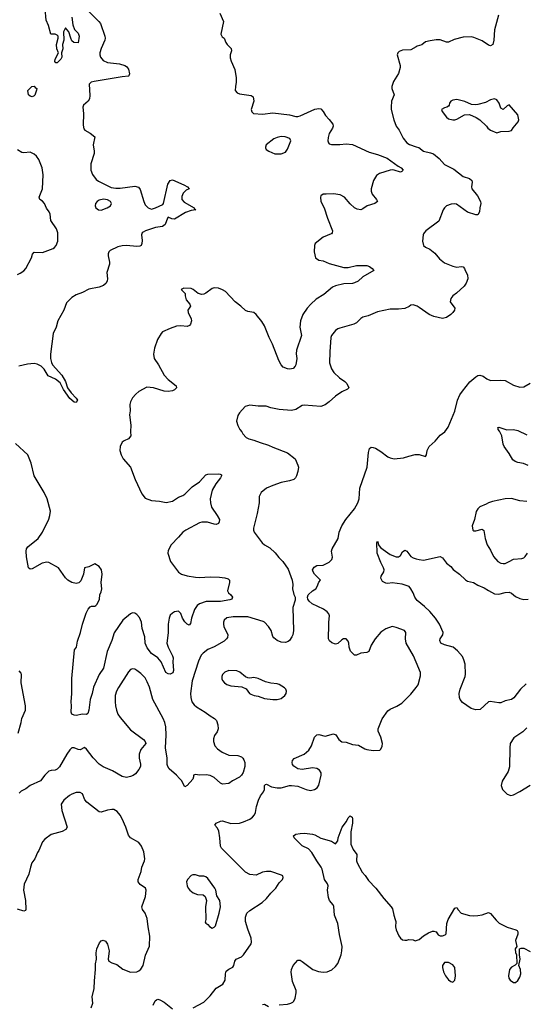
# Model space of a CAD drawing. Header units: inches. Extents: x 1473912 to 1647258, y 640388 to 773423.
# Tile 364 of 420: x 1586211 to 1591043, y 672639 to 682047. Entities that reach past the tile are written whole.
import ezdxf

# ---------------------------------------------------------------- set-up
doc = ezdxf.new("R2010")
doc.units = ezdxf.units.IN
doc.header["$MEASUREMENT"] = 0
for name, color, linetype in [('B5687', 7, 'Continuous'), ('B5688', 7, 'Continuous'), ('B5697', 7, 'Continuous'), ('B5698', 7, 'Continuous')]:
    doc.layers.add(name, color=color, linetype=linetype)

msp = doc.modelspace()

# ---------------------------------------------------------------- linework, layer by layer
at = {"layer": 'B5687', "color": 5}
for points, elevation in [([(1589187.8, 680000), (1589111.3, 679970), (1589036, 679910), (1589026.8, 679890), (1589024.7, 679830), (1589038, 679770), (1589070.5, 679750.5), (1589110, 679742.6), (1589170, 679717.8), (1589310, 679679.7), (1589350, 679677.8), (1589430, 679699.4), (1589530, 679698.3), (1589554.9, 679690), (1589580.5, 679670), (1589594.8, 679650), (1589490.3, 679590), (1589446, 679550), (1589410, 679531.9), (1589390, 679525), (1589310, 679521.7), (1589230, 679502.5), (1589199.5, 679490), (1589118, 679422), (1589043, 679377), (1588992.4, 679330), (1588957.6, 679290), (1588917, 679230), (1588896, 679170), (1588887.6, 679110), (1588904.2, 679030), (1588856.5, 678890), (1588854.2, 678854.2), (1588859.3, 678810), (1588850.5, 678749.5), (1588844.9, 678735.1), (1588825.2, 678714.8), (1588792.8, 678707.2), (1588770, 678709.7), (1588730, 678728.2), (1588708.2, 678748.2), (1588686, 678790), (1588627.4, 678947.4), (1588594.2, 679010), (1588550, 679122), (1588524.1, 679164.1), (1588469.4, 679230), (1588448, 679248), (1588390, 679257.7), (1588367.9, 679267.9), (1588325.6, 679310), (1588270, 679351.1), (1588176.9, 679450), (1588150, 679467.1), (1588110, 679483.1), (1588070, 679485.1), (1588050, 679477.6), (1587990, 679433.6), (1587970, 679422.9), (1587950, 679420.7), (1587915.3, 679430), (1587870, 679469), (1587850, 679477.2), (1587779.6, 679480.4), (1587754, 679470), (1587791.6, 679431.6), (1587791.3, 679408.7), (1587802, 679370), (1587837.3, 679330), (1587842.8, 679310), (1587818, 679270), (1587820.4, 679250), (1587850.3, 679190), (1587851.6, 679170), (1587842, 679138), (1587833.7, 679126.3), (1587810, 679115.5), (1587750, 679122.9), (1587710, 679117.5), (1587650, 679097.8), (1587576.8, 679063.2), (1587564, 679050), (1587528.9, 678990), (1587498.3, 678910), (1587490.3, 678850.3), (1587494.9, 678810), (1587536.5, 678750), (1587592.9, 678650), (1587629.3, 678609.3), (1587706.8, 678550), (1587710.8, 678530), (1587691, 678510), (1587670, 678499.6), (1587630, 678494.7), (1587590, 678498), (1587489.7, 678529.7), (1587425.1, 678534.9), (1587350, 678494.3), (1587319.3, 678470), (1587290, 678432.3), (1587270, 678395.1), (1587263.6, 678370), (1587265.3, 678310), (1587260.3, 678270), (1587273, 678173), (1587270.3, 678110.3), (1587274, 678070), (1587250, 678041.6), (1587210, 678023.6), (1587190, 678009.3), (1587170.4, 677970), (1587168.8, 677930), (1587179.5, 677890), (1587199.5, 677850), (1587270.2, 677770.2), (1587314.2, 677654.2), (1587377.3, 677517.3), (1587410, 677474.9), (1587470, 677453.1), (1587547.1, 677447.1), (1587610, 677434.4), (1587670, 677446.4), (1587730, 677485.3), (1587770, 677499.5), (1587787.9, 677512.1), (1587857.7, 677582.3), (1587930, 677630.5), (1587990, 677697.3), (1588010, 677703), (1588107.1, 677707.1), (1588126, 677706), (1588138, 677698), (1588141, 677690), (1588130.6, 677670), (1588086.6, 677613.4), (1588051.8, 677550), (1588032, 677470), (1588033.7, 677430), (1588043.1, 677390), (1588098.4, 677310), (1588119.3, 677270), (1588118, 677250), (1588110, 677234), (1588090, 677224.5), (1588070, 677225.1), (1588005.9, 677245.9), (1587950, 677245.7), (1587930, 677240.4), (1587797.1, 677170), (1587768.7, 677150), (1587730, 677102.7), (1587659.1, 677030), (1587630, 676975.3), (1587626, 676950), (1587650.7, 676870), (1587728.5, 676768.5), (1587758, 676750), (1587810, 676733), (1587890, 676720.5), (1587930, 676718.4), (1588030, 676723.7), (1588119, 676719), (1588170, 676714.9), (1588204.1, 676704.1), (1588215.5, 676690), (1588217.1, 676670), (1588195.5, 676590), (1588207.7, 676570), (1588230.2, 676550.2), (1588243.8, 676530), (1588239.1, 676510), (1588217.6, 676502.4), (1588130, 676489), (1587992.5, 676487.5), (1587930, 676466.6), (1587907.4, 676450), (1587881.5, 676410), (1587851.3, 676330), (1587842.4, 676277.6), (1587830, 676262.9), (1587810, 676271.6), (1587790, 676293.3), (1587767.6, 676330), (1587750, 676372.7), (1587730, 676395.1), (1587690, 676389.6), (1587670, 676377.6), (1587650, 676356.2), (1587638.9, 676330), (1587629.3, 676270.7), (1587628.3, 676188.3), (1587617.5, 676090), (1587630.1, 676050.1), (1587671.5, 675970), (1587676.5, 675950), (1587672.8, 675910), (1587680.3, 675830), (1587672.8, 675807.2), (1587650, 675794), (1587630, 675796.4), (1587608, 675810), (1587562.4, 675910), (1587529.6, 675950), (1587469.6, 675990), (1587430, 676044.5), (1587411.1, 676090), (1587406.6, 676150), (1587381.3, 676230), (1587376.4, 676290), (1587355.9, 676335.9), (1587330, 676364.5), (1587310, 676377), (1587290, 676379.5), (1587270, 676369.5), (1587195.8, 676310), (1587112.2, 676187.8), (1587090, 676115.1), (1587047.3, 676010), (1587010.2, 675850), (1586971.3, 675790), (1586915.5, 675670), (1586902.8, 675610), (1586883.7, 675550), (1586871.7, 675448.3), (1586862.5, 675417.5), (1586850.6, 675409.4), (1586810, 675409.7), (1586750, 675398.7), (1586730, 675400.5), (1586710, 675409.6), (1586702.6, 675430), (1586706, 675490), (1586701.3, 675530), (1586709.7, 675610), (1586709.6, 675750.4), (1586735.3, 676024.7), (1586752.7, 676050), (1586763.7, 676110), (1586792.2, 676190), (1586809.8, 676270.2), (1586844.8, 676375.2), (1586865.5, 676414.5), (1586884.6, 676435.4), (1586898.3, 676441.7), (1586930, 676444.6), (1586938.4, 676450), (1586950, 676463), (1586973.7, 676510), (1586978, 676550), (1586990, 676578.8), (1586996.4, 676610), (1586989.7, 676670), (1586999.6, 676750), (1586991.8, 676790), (1586970, 676822.7), (1586930, 676849.2), (1586870, 676819), (1586831.1, 676808.9), (1586820.4, 676750), (1586794.9, 676685.1), (1586774.9, 676665.1), (1586750, 676660.4), (1586710, 676669.8), (1586671.5, 676690), (1586650, 676713), (1586580.9, 676810), (1586490, 676859.1), (1586470, 676864.4), (1586425.3, 676854.7), (1586330, 676800.7), (1586310, 676798), (1586296, 676810), (1586274.5, 676914.5), (1586271.3, 676968.7), (1586276.9, 676990), (1586289.8, 677010.2), (1586386, 677090), (1586429.7, 677150), (1586490, 677274.8), (1586500.4, 677310), (1586504, 677350), (1586473.6, 677470), (1586444.7, 677530), (1586347.6, 677687.6), (1586320.5, 677810), (1586287, 677890), (1586170, 677996.2)], 720), ([(1586190, 679613), (1586215.9, 679624.1), (1586251.6, 679648.4), (1586269.9, 679670.1), (1586322.3, 679770), (1586333.4, 679806.6), (1586350, 679825.5), (1586430, 679823.2), (1586530, 679862.3), (1586543.5, 679870), (1586559.8, 679890), (1586573.8, 679930), (1586574.5, 680000)], 680), ([(1587377.7, 680000), (1587375.2, 679990), (1587382, 679938), (1587379.1, 679910), (1587370.2, 679889.8), (1587357.6, 679882.4), (1587330, 679880.7), (1587230, 679889.6), (1587190, 679886.7), (1587150, 679877), (1587076.8, 679843.2), (1587063.3, 679830), (1587055.6, 679810), (1587055.4, 679790), (1587068.8, 679730), (1587068.3, 679710), (1587043, 679630), (1587048.9, 679570), (1587047.4, 679552.6), (1587038, 679530), (1587011.3, 679508.7), (1586970, 679491.2), (1586870, 679471.3), (1586810, 679439.7), (1586750, 679419.6), (1586710, 679391.8), (1586658.7, 679341.3), (1586633.7, 679270), (1586575.6, 679170), (1586558.4, 679110), (1586531.6, 679050), (1586505.4, 678850), (1586505.4, 678810), (1586514.8, 678770), (1586525, 678750), (1586612.7, 678650), (1586649.2, 678590), (1586669, 678529), (1586701.4, 678481.4), (1586750.3, 678430), (1586762, 678410), (1586750.4, 678389.6), (1586730, 678392.7), (1586690, 678428), (1586630, 678513.3), (1586596.8, 678576.8), (1586552.3, 678612.3), (1586484.3, 678644.3), (1586446.2, 678706.2), (1586416, 678736), (1586376.7, 678756.7), (1586350, 678762.2), (1586284, 678756), (1586203.5, 678736.5)], 680), ([(1590000, 679312.3), (1589970, 679320.9), (1589950, 679318), (1589933.7, 679306.3), (1589890, 679287.8), (1589830, 679279.6), (1589750, 679279.6), (1589630, 679254.5), (1589541.1, 679218.9), (1589490, 679206), (1589470, 679193.2), (1589428.4, 679151.6), (1589403.1, 679136.9), (1589270, 679099.6), (1589250, 679091.6), (1589230, 679076.2), (1589192.2, 679030), (1589185.3, 679010), (1589173.7, 678873.7), (1589172.8, 678767.2), (1589192, 678710), (1589214.5, 678674.5), (1589266, 678626), (1589318, 678590), (1589336, 678570), (1589356.3, 678530), (1589344.7, 678515.3), (1589289.2, 678490.8), (1589230, 678451.2), (1589170, 678396.3), (1589130, 678368.2), (1589089.7, 678349.7), (1588930, 678365.1), (1588910, 678359.5), (1588850, 678322.4), (1588810, 678313.3), (1588690, 678323.6), (1588610, 678339.6), (1588565.8, 678354.2), (1588490, 678355.1), (1588410, 678363.7), (1588366, 678350), (1588311.3, 678290), (1588295.3, 678264.7), (1588284, 678210), (1588296, 678170), (1588316, 678130), (1588334.8, 678110), (1588342.8, 678090), (1588374.6, 678054.6), (1588400.9, 678040.9), (1588450, 678030.5), (1588507.6, 678007.6), (1588590, 677983.1), (1588630, 677962.4), (1588770, 677907.7), (1588844, 677850), (1588870.4, 677790), (1588874.9, 677770), (1588870.4, 677730), (1588856.4, 677690), (1588845.5, 677670), (1588830, 677654.5), (1588790, 677641.3), (1588710, 677624.5), (1588630, 677596.9), (1588570, 677569.5), (1588519.1, 677530), (1588500.5, 677490), (1588498.4, 677430), (1588481.5, 677330), (1588444.9, 677190), (1588445.3, 677170), (1588452.4, 677150), (1588529.1, 677049.1), (1588550, 677030.4), (1588600.6, 677000.6), (1588653.8, 676953.8), (1588688.2, 676908.2), (1588726.4, 676870), (1588775.8, 676795.8), (1588816.3, 676690), (1588820.7, 676650), (1588818.8, 676610), (1588830, 676554), (1588842, 676530), (1588842, 676502), (1588822, 676430), (1588826, 676210), (1588820.5, 676170), (1588813, 676150), (1588790, 676114), (1588775.2, 676104.8), (1588750, 676097), (1588710, 676099.6), (1588670, 676115.6), (1588640.1, 676140.1), (1588630, 676154), (1588612.8, 676210), (1588590, 676249.4), (1588550, 676289.5), (1588536.2, 676296.2), (1588390, 676340.3), (1588250, 676341.8), (1588190, 676330.9), (1588166, 676310), (1588159, 676290), (1588158.5, 676270), (1588162, 676250), (1588199.6, 676170), (1588196.7, 676143.3), (1588188.5, 676130), (1588164.4, 676110), (1588070, 676055.3), (1588010, 676028.3), (1587964.5, 675995.5), (1587945, 675975), (1587920.8, 675919.2), (1587860.2, 675730), (1587844, 675610), (1587844.9, 675570), (1587857.4, 675530), (1587879.2, 675499.2), (1587900.4, 675480.4), (1587984.9, 675430), (1588030, 675394), (1588071.3, 675371.3), (1588090.3, 675350), (1588104.6, 675310), (1588108.7, 675270), (1588098, 675242), (1588072.2, 675207.8), (1588063.4, 675176.6), (1588062.4, 675150), (1588077.1, 675110), (1588100.5, 675080.5), (1588146.6, 675046.6), (1588210, 675020.7), (1588296.3, 675016.3), (1588330, 675004.7), (1588344.7, 674990), (1588354.4, 674974.4), (1588361, 674950), (1588361, 674910), (1588346.4, 674853.6), (1588330.7, 674829.3), (1588310.6, 674809.4), (1588245.2, 674774.8), (1588210, 674749.2), (1588150, 674741.2), (1588130, 674752.7), (1588070, 674804.5), (1588030, 674825.1), (1587991.5, 674831.5), (1587929.3, 674829.3), (1587890, 674834), (1587872, 674828), (1587872, 674812), (1587864.7, 674790), (1587810, 674729.2), (1587790, 674715.3), (1587755.8, 674775.8), (1587738, 674798), (1587709.7, 674829.7), (1587639.5, 674890), (1587627.3, 674910), (1587621.6, 674930), (1587619.7, 674990), (1587603.6, 675090), (1587611.3, 675210), (1587607.2, 675290), (1587599.2, 675330), (1587583.1, 675370), (1587482.6, 675550), (1587451.1, 675670), (1587430, 675721.3), (1587410, 675756.9), (1587370, 675799.1), (1587330, 675829.7), (1587310, 675840.7), (1587290, 675844.5), (1587270, 675838), (1587250, 675816), (1587154.4, 675665.6), (1587136.5, 675630), (1587123.6, 675590), (1587122.4, 675530), (1587126, 675490), (1587135.8, 675450), (1587150.2, 675410.2), (1587170, 675378.4), (1587270, 675261.1), (1587394.8, 675170), (1587411, 675150), (1587416, 675130), (1587367.7, 675072.3), (1587354, 675030), (1587353.7, 674990), (1587366.2, 674933.8), (1587364.9, 674910), (1587350, 674880.9), (1587318.2, 674841.8), (1587295.4, 674824.6), (1587270, 674815.1), (1587230, 674807.6), (1587190, 674817), (1587098, 674870), (1587010, 674908.3), (1586970, 674933.3), (1586914.1, 674994.1), (1586850, 675077), (1586830, 675092), (1586788.2, 675071.8), (1586770, 675073), (1586730, 675088.3), (1586710, 675088), (1586690, 675069.6), (1586660.2, 675030), (1586591.4, 674908.6), (1586570, 674884.7), (1586550, 674875.8), (1586510, 674873.5), (1586490, 674866.4), (1586450, 674828.4), (1586410, 674775.1), (1586310, 674731.1), (1586270, 674696.4), (1586224.3, 674675.7), (1586204.8, 674655.2)], 740), ([(1590000, 675907.4), (1589973.3, 675970), (1589903.6, 676090), (1589898.4, 676130), (1589900.9, 676190), (1589889.5, 676209.5), (1589810, 676239.5), (1589770, 676249.5), (1589710, 676227.8), (1589663.7, 676196.3), (1589609.2, 676130.8), (1589570.4, 676070), (1589546.8, 676010), (1589530, 676000.7), (1589470, 675993.6), (1589430, 675975.1), (1589410, 675976), (1589372.8, 676012.8), (1589360.5, 676050), (1589357.4, 676090), (1589351.2, 676110), (1589332.3, 676130), (1589306.8, 676130), (1589290, 676120.7), (1589250, 676085.1), (1589230, 676079.6), (1589193, 676093), (1589171.5, 676111.5), (1589162, 676130), (1589160.7, 676150), (1589166.6, 676250), (1589163.7, 676290), (1589172.7, 676350), (1589165.2, 676370), (1589150, 676389), (1589114.5, 676414.5), (1589006.2, 676466.2), (1588977.2, 676490), (1588966, 676510), (1588962.7, 676530), (1588969.2, 676550), (1589010, 676591), (1589042, 676610), (1589055.3, 676630), (1589070, 676674), (1589086, 676690), (1589029.4, 676749.4), (1589014, 676770), (1589010, 676791.3), (1589025.4, 676814.6), (1589050, 676830.8), (1589110, 676834.8), (1589170, 676864.9), (1589195.1, 676890), (1589199.5, 676910), (1589192, 676970), (1589197, 676990), (1589253.2, 677090), (1589263.7, 677150), (1589289.4, 677210), (1589326.6, 677270), (1589410, 677374), (1589443.6, 677430), (1589455.6, 677470), (1589462.9, 677570), (1589532, 677770), (1589544, 677910), (1589555.3, 677950), (1589570, 677961), (1589590, 677960.7), (1589610, 677954), (1589662.3, 677922.3), (1589730, 677870.7), (1589750, 677860.7), (1589790, 677850.7), (1589879.3, 677860.7), (1589930, 677878), (1589990, 677891.3), (1590000, 677891.3)], 740), ([(1590000, 676510.7), (1589986.6, 676530), (1589972.6, 676570), (1589950, 676609.4), (1589931.5, 676630), (1589865.8, 676654.2), (1589770, 676666.6), (1589730, 676658.7), (1589710, 676661.6), (1589679.6, 676679.6), (1589662, 676710), (1589665.1, 676730), (1589689.3, 676770), (1589693.2, 676790), (1589689.2, 676810), (1589661.3, 676861.3), (1589628.1, 676948.1), (1589624.5, 677050), (1589630, 677064.7), (1589643.5, 677023.5), (1589661.2, 677001.2), (1589684.2, 676984.2), (1589750, 676937.6), (1589810, 676913), (1589830, 676915.5), (1589850, 676927.3), (1589870, 676961), (1589890, 676977.3), (1589910, 676967.7), (1589950, 676918.8), (1589970, 676904), (1590000, 676895.9)], 720), ([(1586196.9, 675230), (1586225.6, 675330), (1586232, 675370), (1586266, 675450), (1586265.2, 675490), (1586226, 675710), (1586229.1, 675789.1), (1586224, 675804), (1586204.7, 675824.7)], 740), ([(1587870, 672604.4), (1587970, 672660.5), (1588030, 672719.3), (1588087.4, 672792.6), (1588153.3, 672830), (1588175.8, 672870), (1588176.2, 672930), (1588185.1, 672954.9), (1588210, 672974.8), (1588246.3, 672993.7), (1588256, 673010), (1588266.6, 673050), (1588279.3, 673070), (1588330, 673094), (1588349.8, 673110.2), (1588422, 673218), (1588427.3, 673232.7), (1588424.2, 673270), (1588390, 673356), (1588369.7, 673430.3), (1588368, 673470), (1588381.3, 673510), (1588410, 673536.4), (1588527.7, 673612.3), (1588570, 673650.7), (1588610, 673700.7), (1588659.3, 673750), (1588690, 673798.8), (1588721.2, 673830), (1588729.2, 673850), (1588725.6, 673865.6), (1588714.2, 673874.2), (1588610, 673906.9), (1588570, 673908.3), (1588530, 673903), (1588470, 673871.6), (1588410, 673880.7), (1588370, 673902), (1588139.1, 674130), (1588130.7, 674150.7), (1588123.9, 674230), (1588112.6, 674292.6), (1588100.6, 674320.6), (1588077.2, 674350), (1588089, 674370), (1588128.7, 674390), (1588150, 674392.4), (1588230, 674367), (1588310, 674368.7), (1588350, 674381.3), (1588410, 674408.5), (1588434.3, 674425.7), (1588455.1, 674450), (1588463.7, 674470), (1588472.5, 674527.5), (1588494, 674590), (1588513.2, 674630), (1588541.2, 674670), (1588549.2, 674690), (1588549.2, 674730.8), (1588561.2, 674738.8), (1588570, 674741), (1588618, 674718), (1588670, 674706.4), (1588710, 674706.4), (1588790, 674730.8), (1588810, 674730.8), (1588870, 674722), (1588950, 674690.4), (1588990, 674683.1), (1589027.8, 674692.2), (1589052.8, 674707.2), (1589070, 674731.3), (1589092.9, 674827.1), (1589091.5, 674850), (1589076.6, 674876.6), (1589050, 674892.6), (1589010, 674898), (1588910, 674883.7), (1588870, 674889.3), (1588830, 674914), (1588817.2, 674930), (1588816, 674950), (1588819.3, 674970), (1588833.8, 674986.2), (1588929.7, 675030.3), (1588974.1, 675065.9), (1588999.7, 675110), (1589027.6, 675192.4), (1589050, 675213), (1589070, 675217.1), (1589130, 675202), (1589210, 675223), (1589233.4, 675213.4), (1589261.6, 675170), (1589290, 675148.4), (1589330, 675142.4), (1589390, 675122.4), (1589450, 675113.4), (1589510, 675080.7), (1589530, 675074.8), (1589590, 675064), (1589653.6, 675066.4), (1589663.1, 675076.9), (1589675.5, 675104.5), (1589679, 675130), (1589662.7, 675190), (1589637, 675250), (1589637.6, 675270), (1589674.7, 675365.3), (1589730, 675443), (1589750, 675460.5), (1589813.9, 675486.1), (1589862.3, 675517.7), (1589950, 675603.8), (1590000, 675665.7)], 740), ([(1586894.3, 672605.7), (1586909.7, 672650), (1586904.2, 672710), (1586922.2, 672790), (1586924.4, 672864.4), (1586935.3, 672970), (1586934.9, 673025.1), (1586945.6, 673070), (1586942.9, 673130), (1586947.3, 673170), (1586972.9, 673227.1), (1586990, 673244.7), (1587010, 673251.3), (1587030, 673242), (1587050, 673212), (1587067.3, 673150), (1587055.5, 673070), (1587063, 673050), (1587090, 673034), (1587138.6, 673018.6), (1587195.4, 672975.4), (1587270, 672945.5), (1587330, 672950.4), (1587350, 672957.1), (1587370, 672973.4), (1587389.6, 673010), (1587412.3, 673107.7), (1587450, 673194), (1587453.6, 673290), (1587438, 673378), (1587430, 673458), (1587410, 673508.7), (1587383.7, 673543.7), (1587377.2, 673570), (1587412.1, 673667.9), (1587420.9, 673730), (1587412.7, 673750), (1587363, 673783), (1587342.7, 673810), (1587342.7, 673830), (1587371.9, 673908.1), (1587378, 673950), (1587404.5, 674010), (1587407, 674030), (1587396.6, 674096.6), (1587376, 674150), (1587350, 674185.2), (1587270, 674229.4), (1587250, 674254), (1587225.1, 674330), (1587191.3, 674410), (1587170, 674447), (1587141, 674481), (1587110, 674498.7), (1587090, 674500.5), (1587050, 674493), (1586990, 674473.3), (1586970, 674478.7), (1586851.9, 674571.9), (1586833.6, 674593.6), (1586809.6, 674649.6), (1586790, 674663.7), (1586750, 674661.6), (1586710, 674647.3), (1586686.4, 674633.6), (1586633.4, 674590), (1586608, 674550), (1586612.7, 674490), (1586666, 674330), (1586651.3, 674310), (1586616, 674290), (1586510, 674262), (1586450, 674218), (1586428.9, 674191.1), (1586394.9, 674110), (1586380.5, 674090), (1586354, 674030), (1586328, 673990), (1586314, 673950), (1586298.8, 673881.2), (1586254.2, 673785.8), (1586248.7, 673730), (1586267, 673630), (1586270, 673546), (1586266, 673534), (1586250.6, 673529.4), (1586190, 673546.6)], 760), ([(1588690, 672634.3), (1588770, 672641.3), (1588802, 672650), (1588819.7, 672660.3), (1588829.3, 672670), (1588842.5, 672697.5), (1588854.5, 672750), (1588851.8, 672770), (1588817.1, 672857.1), (1588806.1, 672946.1), (1588807.7, 672970), (1588825.1, 673010), (1588870, 673060.5), (1588890, 673059.3), (1588910, 673046.7), (1589011, 672970), (1589067.2, 672952.8), (1589110, 672946.4), (1589150, 672950.4), (1589192.6, 672967.4), (1589230, 672999.1), (1589250, 673027.3), (1589282.6, 673110), (1589291, 673150), (1589292.9, 673190), (1589265.8, 673305.8), (1589249.9, 673410), (1589220.9, 673490), (1589213.3, 673573.3), (1589205.6, 673590), (1589170.9, 673630.9), (1589160.5, 673660.5), (1589153.8, 673730), (1589157.4, 673770), (1589151.5, 673790), (1589122.6, 673830), (1589101.1, 673930), (1589093, 673950), (1589049.6, 674010), (1589003.5, 674090), (1588970, 674124.7), (1588910, 674154.5), (1588835.1, 674230), (1588826, 674250), (1588850, 674265.5), (1588892.4, 674272.4), (1588933.2, 674273.2), (1589010, 674264), (1589030, 674258.8), (1589090, 674224.9), (1589190, 674197.3), (1589230, 674171.3), (1589250, 674202), (1589256, 674230), (1589292.3, 674330), (1589333.3, 674386.7), (1589350, 674421), (1589370, 674441), (1589387.1, 674427.1), (1589392.7, 674410), (1589392, 674370), (1589374.5, 674285.5), (1589374.6, 674170), (1589397.3, 674117.3), (1589431.3, 674070), (1589430.7, 674010), (1589437.3, 673990), (1589482.8, 673902.8), (1589513, 673870), (1589542.9, 673822.9), (1589614.4, 673750), (1589690.4, 673650), (1589762, 673570), (1589772.4, 673550), (1589784.9, 673490), (1589800.4, 673450), (1589804.4, 673430), (1589802, 673378), (1589807.8, 673350), (1589832.8, 673292.8), (1589850, 673270.6), (1589870, 673256.3), (1589890, 673250.6), (1589910, 673250.7), (1589930, 673257.3), (1589970, 673254), (1589990, 673246.8), (1590000, 673248.7)], 720), ([(1587487, 672630), (1587506.6, 672673.4), (1587518, 672682), (1587530, 672687.7), (1587550, 672682), (1587590, 672659.3), (1587670, 672597.1)], 740), ([(1588530, 672635.5), (1588550, 672639.5), (1588590, 672618.3)], 720)]:
    msp.add_lwpolyline(points, dxfattribs=dict(at, elevation=elevation))
at = {"layer": 'B5687', "color": 5, "elevation": 760}
for points in [[(1588210, 675827), (1588170, 675811.8), (1588150, 675788.7), (1588143, 675770), (1588143, 675750), (1588150, 675731.3), (1588166.8, 675710), (1588190, 675693.4), (1588230, 675683), (1588333.7, 675673.7), (1588373.7, 675653.7), (1588406, 675610), (1588421.1, 675601.1), (1588452, 675590), (1588490, 675583.8), (1588550, 675562.4), (1588630, 675550.4), (1588670, 675552.2), (1588710, 675561.3), (1588745.6, 675590), (1588756.9, 675610), (1588760.5, 675630), (1588754, 675650), (1588743.1, 675663.1), (1588690, 675695.1), (1588670, 675701.3), (1588610, 675706.3), (1588558.7, 675718.7), (1588490, 675753.2), (1588450, 675761.2), (1588410, 675754), (1588390, 675759), (1588370, 675768.7), (1588313.8, 675813.8), (1588286.8, 675826.8)], [(1587864.4, 673875.6), (1587850, 673869.4), (1587815.5, 673830), (1587806.4, 673810), (1587810.5, 673770), (1587820.5, 673750), (1587838, 673730), (1587870, 673703.8), (1587910, 673688.4), (1587964.5, 673684.5), (1587982.8, 673670), (1587994.8, 673630), (1587987.7, 673570), (1587991.3, 673448.7), (1587984.7, 673424.7), (1587990, 673414), (1588010, 673402), (1588023.5, 673383.5), (1588050, 673366.8), (1588070, 673376), (1588081.2, 673390), (1588117, 673510), (1588129.4, 673570), (1588122.7, 673630), (1588095.5, 673675.5), (1588084.5, 673730), (1588075.6, 673750), (1588010, 673839.5), (1587990, 673857), (1587970, 673863.7), (1587930, 673862.9), (1587890, 673875.6)]]:
    msp.add_lwpolyline(points, close=True, dxfattribs=at)
at = {"layer": 'B5688', "color": 5}
for points, elevation in [([(1586710, 682071.3), (1586717.3, 681997.3), (1586734.4, 681954.4), (1586770, 681918), (1586778.8, 681890), (1586770, 681826), (1586728.4, 681828.4), (1586710, 681846), (1586698, 681870), (1586682, 681930), (1586650, 681968.7), (1586631, 681930), (1586634, 681850), (1586620.7, 681810), (1586623, 681770), (1586610.7, 681730), (1586612.2, 681687.8), (1586604.9, 681670), (1586570, 681636), (1586555.3, 681635.3), (1586546.3, 681646.3), (1586549.5, 681670), (1586581.2, 681730), (1586567, 681770), (1586562.7, 681810), (1586577.2, 681870), (1586577.2, 681890), (1586570, 681899), (1586550, 681908), (1586508.4, 681908.4), (1586485.2, 681990), (1586463.7, 682043.7), (1586454.2, 682150)], 660), ([(1586868.5, 682130), (1586967, 682030), (1586981.7, 682010), (1587024.7, 681890), (1587028.2, 681870), (1587025.2, 681850), (1586989.1, 681770.9), (1586977.7, 681730), (1586975.9, 681710), (1586982.2, 681690), (1587010, 681658.6), (1587050, 681638.9), (1587165.4, 681625.4), (1587215.5, 681610), (1587230, 681599.5), (1587250, 681573), (1587261.1, 681530), (1587254.9, 681510), (1587250, 681507.2), (1587190, 681502.2), (1586922.4, 681457.6), (1586893.4, 681450), (1586874, 681430), (1586882.2, 681322.2), (1586877.7, 681290), (1586864.5, 681270), (1586821.6, 681230), (1586813, 681210), (1586821.5, 681150), (1586818, 681038), (1586823.1, 681003.1), (1586831.9, 680991.9), (1586883.8, 680963.8), (1586928.5, 680928.5), (1586912.9, 680850), (1586923.3, 680790), (1586922.2, 680770), (1586891, 680670), (1586890.2, 680610), (1586906.3, 680566.3), (1586941.6, 680521.6), (1586964.8, 680504.8), (1587083.9, 680443.9), (1587130, 680436.3), (1587170, 680437.1), (1587310, 680457.6), (1587345.3, 680445.3), (1587363.4, 680423.4), (1587396, 680310), (1587410, 680279.1), (1587439.1, 680250), (1587470, 680236.4), (1587510, 680248.9), (1587577.7, 680282.3), (1587584.5, 680290), (1587625.7, 680474.3), (1587650, 680510.6), (1587670, 680516.3), (1587780.4, 680470), (1587814.8, 680450), (1587831, 680430), (1587801.8, 680418.2), (1587772, 680390), (1587761.8, 680358.2), (1587760.3, 680330), (1587782.5, 680302.5), (1587876.9, 680250), (1587880.4, 680240.4), (1587892.7, 680230), (1587850, 680223.2), (1587796.3, 680203.7), (1587690, 680142.4), (1587664, 680144), (1587630, 680159.7), (1587622.4, 680150), (1587600.2, 680090), (1587576.1, 680070), (1587510, 680060.1), (1587412.4, 680030), (1587390, 680017.1), (1587380.3, 680010), (1587377.7, 680000)], 680), ([(1588122.8, 682110), (1588158, 682030), (1588133.4, 681910), (1588144.4, 681884.4), (1588164.7, 681870), (1588181, 681830), (1588194.8, 681810), (1588230.3, 681770.3), (1588234.9, 681750), (1588223.8, 681710), (1588222.4, 681682.4), (1588230.6, 681650), (1588266, 681570), (1588280.3, 681490), (1588280.9, 681450), (1588272.7, 681410), (1588270.7, 681370), (1588288.7, 681348.7), (1588310, 681338), (1588423, 681323), (1588442.8, 681310), (1588448.3, 681268.3), (1588424, 681190), (1588427.8, 681167.8), (1588444, 681150), (1588530, 681142.8), (1588630, 681155.6), (1588790, 681139.3), (1588850, 681122), (1588870, 681122), (1588890, 681127.3), (1589030, 681192.7), (1589070, 681199.1), (1589090, 681194), (1589110, 681171), (1589132.5, 681132.5), (1589170, 681094.8), (1589202, 681050), (1589207.7, 681030), (1589200.5, 681010), (1589170, 680959.3), (1589157.8, 680922.2), (1589154.9, 680890), (1589161.7, 680870), (1589170, 680860.3), (1589190, 680855.6), (1589270, 680854.9), (1589330, 680860.3), (1589390, 680853.1), (1589550, 680782.3), (1589630, 680758.7), (1589723.6, 680723.6), (1589826.7, 680646.7), (1589856.3, 680630), (1589876.3, 680610), (1589863.8, 680596.2), (1589850, 680589.8), (1589790, 680609.7), (1589770, 680613), (1589750.3, 680609.7), (1589650, 680577.4), (1589622, 680558), (1589593.7, 680510), (1589568.5, 680430), (1589568.4, 680410), (1589579.2, 680379.2), (1589620.7, 680330), (1589630.8, 680310), (1589606, 680290), (1589531.8, 680268.2), (1589490, 680239.5), (1589470, 680231.6), (1589435.2, 680235.2), (1589410, 680249.6), (1589368, 680288), (1589316.3, 680350), (1589274.6, 680374.6), (1589210, 680383.5), (1589138.9, 680381.1), (1589110, 680378.7), (1589090, 680364), (1589084.9, 680350), (1589090, 680311.3), (1589122, 680250), (1589152, 680150), (1589200.3, 680030), (1589197.1, 680010), (1589190, 680000.9), (1589187.8, 680000)], 720), ([(1590000, 681789), (1589950, 681758.4), (1589870, 681756), (1589838, 681742), (1589826, 681730), (1589818.8, 681710), (1589848, 681610), (1589848, 681590), (1589830, 681534), (1589782.8, 681457.2), (1589767.3, 681410), (1589767.3, 681390), (1589790.5, 681330), (1589764.9, 681270), (1589760.7, 681210), (1589760.7, 681190), (1589784.9, 681090), (1589807.3, 681030), (1589836.3, 680990), (1589874.2, 680914.2), (1589910.5, 680870.5), (1589935.9, 680855.9), (1590000, 680833.6)], 740), ([(1586574.5, 680000), (1586574.6, 680010), (1586562.7, 680050), (1586509.8, 680129.8), (1586500.9, 680190), (1586492, 680210), (1586466.8, 680246.8), (1586447.2, 680290), (1586430, 680311.8), (1586404, 680330), (1586397.6, 680350), (1586429.8, 680430), (1586435.5, 680564.5), (1586426.3, 680630), (1586392.2, 680712.2), (1586370, 680742.4), (1586350, 680760.8), (1586310, 680782.5), (1586250, 680775.3), (1586230, 680778.2), (1586190, 680803.5)], 680)]:
    msp.add_lwpolyline(points, dxfattribs=dict(at, elevation=elevation))
for points, elevation in [([(1586330, 681308.7), (1586310, 681315.3), (1586295.3, 681330), (1586289.3, 681370), (1586326, 681410), (1586350, 681411), (1586358, 681398), (1586374, 681390), (1586372.7, 681372.7), (1586354.8, 681325.2), (1586350, 681318)], 660), ([(1588710, 680929.5), (1588670, 680922.9), (1588638.8, 680910), (1588567.7, 680850), (1588558.8, 680830), (1588561.4, 680821.4), (1588567.9, 680807.9), (1588591, 680790), (1588650, 680764.9), (1588710, 680764.4), (1588750, 680782), (1588769.4, 680810), (1588801.2, 680890), (1588792.7, 680912.7), (1588746.6, 680926.6)], 720), ([(1587012.8, 680332.8), (1586970, 680323.5), (1586950, 680310.8), (1586936.1, 680290), (1586931.5, 680270), (1586938.8, 680250), (1586965.3, 680230), (1586990, 680225.8), (1587046.3, 680250), (1587079.7, 680270), (1587087.2, 680290), (1587078.5, 680310), (1587050, 680326.4)], 680)]:
    msp.add_lwpolyline(points, close=True, dxfattribs=dict(at, elevation=elevation))
at = {"layer": 'B5697', "color": 5}
for points, elevation in [([(1590071.1, 680000), (1590067.3, 679990), (1590062, 679930), (1590071, 679890), (1590090, 679874.8), (1590130, 679854.8), (1590177.5, 679817.5), (1590221.7, 679761.7), (1590270, 679724), (1590350, 679690.7), (1590390, 679682), (1590430, 679687.7), (1590450, 679686), (1590462.8, 679670), (1590467.3, 679650), (1590490.7, 679610), (1590493.4, 679570), (1590479.1, 679530), (1590458.3, 679501.7), (1590386.2, 679433.8), (1590350.5, 679409.5), (1590330, 679382), (1590324, 679350), (1590370.8, 679290), (1590364.9, 679270), (1590350.4, 679250), (1590330.4, 679230), (1590290, 679201.3), (1590250, 679192.8), (1590169.8, 679209.8), (1590123.7, 679230), (1590030, 679298.4), (1590010, 679309.5), (1590000, 679312.3)], 740), ([(1590000, 677891.3), (1590030, 677891.3), (1590090, 677874), (1590098, 677890), (1590105.2, 677930), (1590125.2, 677970), (1590180.2, 678019.8), (1590230, 678076), (1590274, 678110), (1590306.3, 678153.7), (1590370, 678306), (1590396.3, 678410), (1590418.8, 678461.2), (1590441.7, 678498.3), (1590514.2, 678585.8), (1590570, 678634), (1590590, 678647.3), (1590609.4, 678650.6), (1590641.4, 678641.4), (1590674, 678614), (1590710, 678598.8), (1590810, 678603.8), (1590850, 678599.3), (1590930, 678554), (1590990, 678536.4), (1591030, 678539.3), (1591090, 678572.7)], 740), ([(1591070, 677786.3), (1591025.3, 677805.3), (1590970, 677816.9), (1590945.3, 677825.3), (1590922.4, 677842.4), (1590890, 677902.7), (1590839.5, 677970), (1590831.6, 677991.6), (1590818.9, 678070), (1590795.4, 678115.4), (1590782.9, 678130), (1590783.1, 678143.1), (1590778, 678150), (1590790, 678152.2), (1590866.7, 678126.7), (1590930, 678130.6), (1590970, 678122), (1591059, 678079)], 720), ([(1591058.3, 677441.7), (1590990, 677451.1), (1590910, 677473.3), (1590850, 677469.6), (1590730, 677444.2), (1590690.8, 677430), (1590670, 677416.2), (1590608.3, 677391.7), (1590588.1, 677371.9), (1590572.7, 677347.3), (1590557, 677270), (1590535.3, 677210), (1590542, 677170), (1590550, 677162), (1590570, 677161.6), (1590630, 677178.8), (1590647.5, 677167.5), (1590657.8, 677090), (1590678.5, 677030), (1590710, 676979.3), (1590739.3, 676919.3), (1590780.5, 676870), (1590810, 676853.7), (1590830, 676850.3), (1590850, 676852), (1590890, 676868.5), (1590930, 676892.7), (1591010, 676899.3), (1591030, 676906.4), (1591042.8, 676917.2), (1591063, 676950)], 740), ([(1590000, 676895.9), (1590030, 676887.7), (1590070, 676884), (1590230, 676918.8), (1590250, 676904), (1590290, 676855.5), (1590330, 676823), (1590354.7, 676794.7), (1590413.4, 676750), (1590470, 676693.4), (1590490, 676682), (1590547.9, 676667.9), (1590590, 676642.8), (1590650, 676619.3), (1590691.6, 676591.6), (1590750, 676561.6), (1590790, 676557.6), (1590850, 676575.3), (1590890, 676576), (1590910, 676566.7), (1590950, 676535.8), (1590990, 676517.6), (1591030, 676505.3), (1591070, 676510.4)], 720), ([(1591050, 675699.8), (1590997.8, 675650), (1590932.9, 675567.1), (1590910, 675552.2), (1590850, 675537), (1590810, 675520.9), (1590790, 675519.5), (1590706.8, 675533.2), (1590690, 675528.7), (1590610, 675457.2), (1590570, 675452.7), (1590524, 675464), (1590443.3, 675523.3), (1590421.2, 675550), (1590413.2, 675570), (1590409.5, 675609.5), (1590419.2, 675650), (1590467.4, 675770), (1590472.1, 675792.1), (1590467.6, 675887.6), (1590456.9, 675930), (1590441.5, 675961.5), (1590395.9, 676015.9), (1590354.5, 676050), (1590270, 676072.4), (1590236.2, 676090), (1590226.2, 676113.8), (1590230, 676130.6), (1590255.6, 676170), (1590257.6, 676190), (1590223.1, 676270), (1590184.7, 676330), (1590131.9, 676391.9), (1590080.2, 676440.2), (1590010, 676496.2), (1590000, 676510.7)], 720), ([(1590000, 675665.7), (1590019.6, 675690), (1590041.2, 675778.8), (1590041.6, 675810), (1590000, 675907.4)], 740), ([(1591058.7, 675281.3), (1591018.9, 675241.1), (1590934.4, 675185.6), (1590899.5, 675130), (1590894.9, 675090), (1590892.3, 674907.7), (1590877.6, 674862.4), (1590822, 674770), (1590810.8, 674730), (1590824, 674690), (1590870, 674646.8), (1590904.7, 674635.3), (1590930, 674640.7), (1590990, 674670.8), (1591090, 674734)], 740), ([(1590000, 673248.7), (1590010, 673250.7), (1590030, 673258.8), (1590070, 673294), (1590118.6, 673321.4), (1590156.9, 673336.9), (1590170, 673338), (1590190, 673331.3), (1590210, 673302), (1590230, 673294), (1590250, 673294), (1590276.4, 673303.6), (1590288, 673312), (1590294.3, 673410), (1590304.7, 673450), (1590370, 673556), (1590390, 673564.7), (1590401.7, 673541.7), (1590429, 673509), (1590510, 673488.9), (1590550, 673484.6), (1590590, 673486.7), (1590630, 673494.4), (1590690, 673514.9), (1590710, 673508), (1590763.4, 673443.4), (1590794.5, 673414.5), (1590870, 673374.9), (1590952, 673352), (1590964.4, 673344.4), (1590972, 673332), (1590972, 673310), (1590948.1, 673248.1), (1590962, 673190), (1590947.3, 673170), (1590950, 673134), (1590958, 673110), (1590961, 673030), (1590947.3, 673012.7), (1590910, 672992.3), (1590893.4, 672970), (1590883, 672910), (1590885.5, 672890), (1590898.8, 672870), (1590930, 672847.3), (1590950, 672846.8), (1590970, 672866), (1590990, 672898.8), (1590998.7, 672930), (1590996.2, 672970), (1590982, 673010), (1590994.5, 673070), (1590988, 673110), (1590988, 673170), (1591003.2, 673176.8), (1591030, 673174.9), (1591090, 673144.6)], 720)]:
    msp.add_lwpolyline(points, dxfattribs=dict(at, elevation=elevation))
at = {"layer": 'B5697', "color": 5, "elevation": 720}
msp.add_lwpolyline([(1590310, 673038), (1590270, 673038), (1590251.6, 673008.4), (1590251.3, 672990), (1590261, 672950), (1590281, 672910), (1590310, 672871.3), (1590330, 672856), (1590350, 672851.3), (1590368.7, 672870), (1590375.1, 672910), (1590368.7, 672990), (1590350, 673015.3)], close=True, dxfattribs=at)
at = {"layer": 'B5698', "color": 5, "elevation": 740}
for points in [[(1590786, 682090), (1590749, 681950), (1590743.7, 681850), (1590733, 681810), (1590710, 681797), (1590690, 681804.2), (1590630, 681845.4), (1590550, 681878.3), (1590530, 681882.2), (1590450, 681878.7), (1590362.3, 681857.7), (1590310, 681831), (1590290, 681831.1), (1590230, 681854.7), (1590190, 681855.1), (1590133.7, 681846.3), (1590090, 681835.3), (1590053.2, 681806.8), (1590010, 681795.1), (1590000, 681789)], [(1590000, 680833.6), (1590024.9, 680824.9), (1590071, 680790), (1590136.2, 680776.2), (1590164.5, 680764.5), (1590219.7, 680719.7), (1590270, 680663.1), (1590358.8, 680618.8), (1590450, 680548.2), (1590510.8, 680530), (1590530.8, 680510), (1590535.2, 680495.2), (1590528.2, 680450), (1590530.5, 680430), (1590585.5, 680365.5), (1590613.4, 680310), (1590619.1, 680290), (1590607.3, 680250), (1590606, 680210), (1590590, 680184), (1590570, 680182.7), (1590490, 680207.3), (1590384.6, 680284.6), (1590368.2, 680288.2), (1590334.1, 680285.9), (1590290.7, 680270), (1590270.6, 680250), (1590259.1, 680230), (1590216.7, 680123.3), (1590091, 680030), (1590074.8, 680010), (1590071.1, 680000)]]:
    msp.add_lwpolyline(points, dxfattribs=at)
at = {"layer": 'B5698', "color": 5, "elevation": 760}
msp.add_lwpolyline([(1590750, 681289.4), (1590710, 681281.2), (1590663.5, 681256.5), (1590590, 681235.3), (1590570, 681234), (1590530, 681235.3), (1590464.7, 681264.7), (1590390, 681284), (1590350, 681279), (1590332, 681270), (1590318, 681250), (1590316, 681230), (1590310, 681222), (1590292, 681210), (1590270, 681206), (1590242.8, 681190), (1590247.7, 681170), (1590290, 681114.8), (1590310, 681100.7), (1590348.9, 681091.1), (1590368.9, 681091.1), (1590390, 681098), (1590461.2, 681138.8), (1590510, 681140.7), (1590572, 681112), (1590606.8, 681090), (1590670.5, 681030.5), (1590684.7, 681010), (1590710, 680991), (1590770, 680964.7), (1590810, 680978), (1590890, 680980.7), (1590910, 680986.8), (1590926.3, 681013.7), (1590975.3, 681070), (1590982, 681090), (1590970, 681138), (1590890, 681234), (1590870, 681225.2), (1590830, 681189), (1590810, 681202), (1590791.6, 681250), (1590770, 681282.7)], close=True, dxfattribs=at)

doc.saveas('drawing.dxf')
